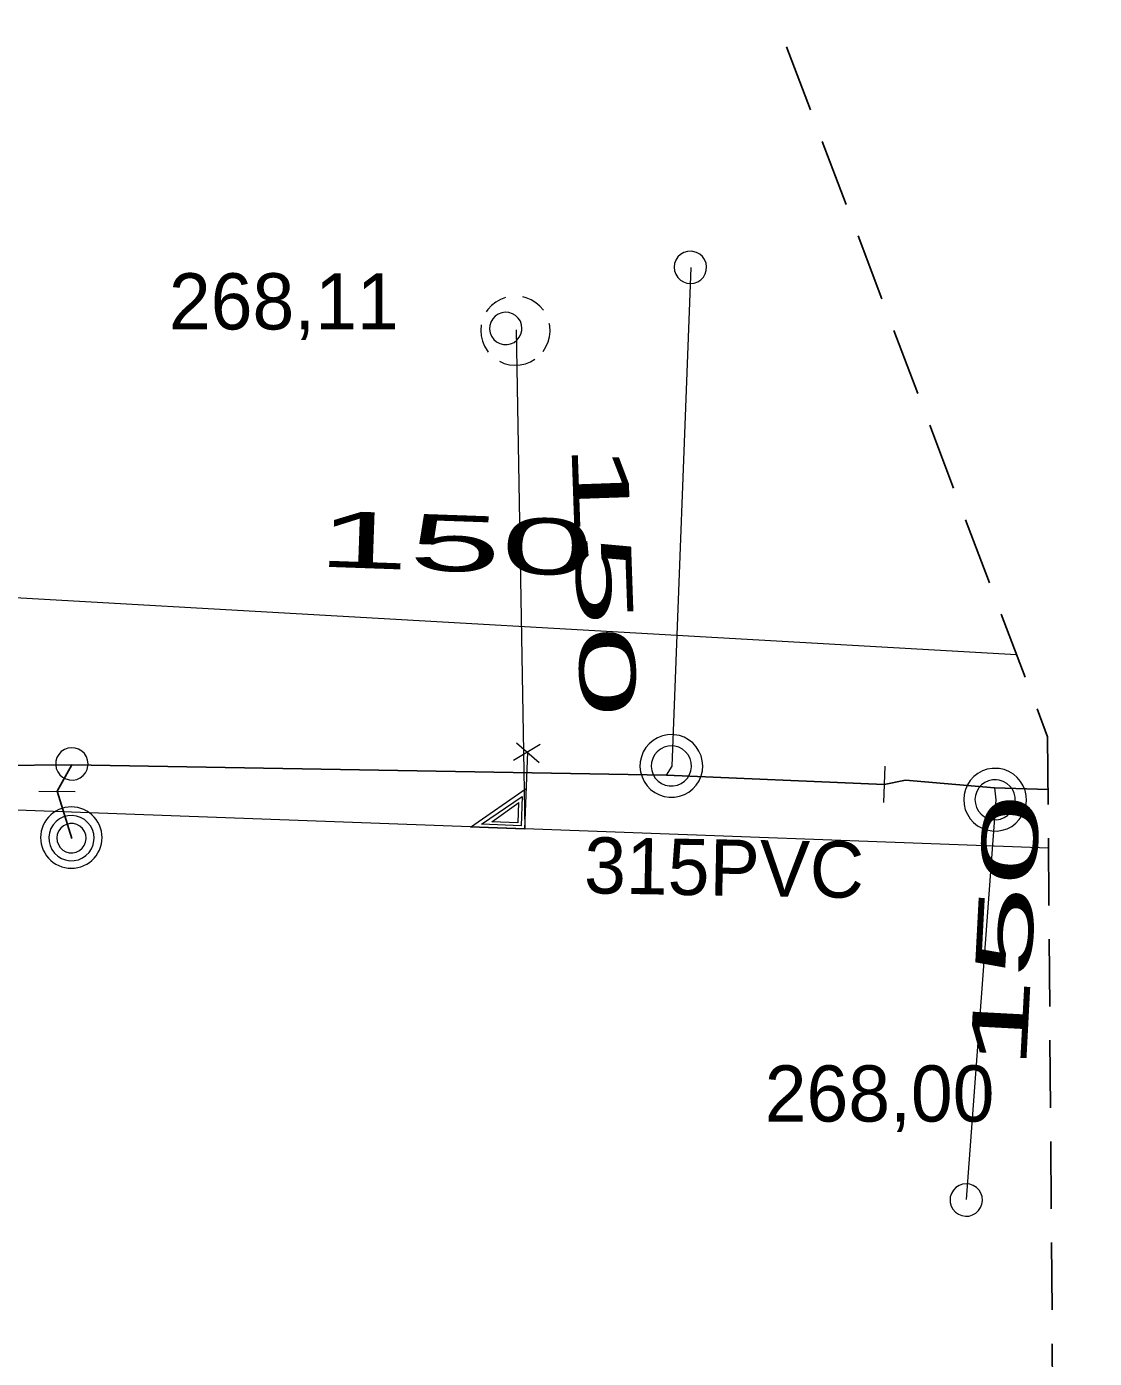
# Model space of a CAD drawing. Extents: x -732074 to -731966, y -1048695 to -1047982.
# Drawn here: x -731981.61 to -731966.41, y -1048616.96 to -1048598 of the extents above; entities that cross this region are included whole.
import ezdxf

# ---------------------------------------------------------------- set-up
doc = ezdxf.new("R2010")
doc.units = 0
doc.header["$LTSCALE"] = 0.32
doc.linetypes.add('MEDIUM_DASHED', pattern=[4.5, 3, -1.5])
doc.layers.add('1', color=7, linetype='Continuous')
for name, color, linetype, lineweight in [('18', 7, 'Continuous', 13), ('20', 7, 'Continuous', 13), ('49', 7, 'Continuous', 13), ('63', 7, 'MEDIUM_DASHED', 25), ('8', 7, 'Continuous', 13)]:
    doc.layers.add(name, color=color, linetype=linetype, lineweight=lineweight)

msp = doc.modelspace()

# ---------------------------------------------------------------- linework, layer by layer
at = {"layer": '18'}
for p, q in [((-731974.299, -1048608.221), (-731974.679, -1048608.451)), ((-731974.637, -1048608.197), (-731974.312, -1048608.478))]:
    msp.add_line(p, q, dxfattribs=at)
for points in [[(-731974.793, -1048601.857), (-731974.864, -1048601.885), (-731974.931, -1048601.924), (-731974.991, -1048601.972), (-731975.042, -1048602.029), (-731975.066, -1048602.063)], [(-731974.252, -1048602.04), (-731974.302, -1048601.982), (-731974.36, -1048601.932), (-731974.425, -1048601.891), (-731974.496, -1048601.862), (-731974.545, -1048601.848)], [(-731975.138, -1048602.249), (-731975.144, -1048602.326), (-731975.139, -1048602.403), (-731975.122, -1048602.478), (-731975.093, -1048602.549), (-731975.053, -1048602.615), (-731975.037, -1048602.637)], [(-731974.257, -1048602.626), (-731974.216, -1048602.561), (-731974.185, -1048602.491), (-731974.166, -1048602.416), (-731974.158, -1048602.34), (-731974.163, -1048602.263), (-731974.169, -1048602.228)], [(-731974.88, -1048602.766), (-731974.81, -1048602.797), (-731974.735, -1048602.816), (-731974.659, -1048602.823), (-731974.582, -1048602.818), (-731974.507, -1048602.801), (-731974.435, -1048602.773), (-731974.375, -1048602.738)], [(-731974.481, -1048608.332), (-731974.522, -1048609.426), (-731975.291, -1048609.398), (-731974.5, -1048608.848)], [(-731974.555, -1048608.965), (-731974.57, -1048609.38), (-731975.136, -1048609.359), (-731974.555, -1048608.963)], [(-731974.605, -1048609.047), (-731974.615, -1048609.338), (-731974.987, -1048609.325), (-731974.604, -1048609.047)]]:
    msp.add_lwpolyline(points, dxfattribs=at)
msp.add_lwpolyline([(-731974.558, -1048602.299), (-731974.564, -1048602.247), (-731974.581, -1048602.197), (-731974.61, -1048602.153), (-731974.648, -1048602.116), (-731974.693, -1048602.089), (-731974.743, -1048602.073), (-731974.795, -1048602.068), (-731974.847, -1048602.075), (-731974.896, -1048602.094), (-731974.94, -1048602.124), (-731974.975, -1048602.163), (-731975.001, -1048602.208), (-731975.016, -1048602.259), (-731975.019, -1048602.311), (-731975.011, -1048602.363), (-731974.99, -1048602.411), (-731974.96, -1048602.454), (-731974.92, -1048602.489), (-731974.874, -1048602.513), (-731974.823, -1048602.527), (-731974.771, -1048602.529), (-731974.719, -1048602.519), (-731974.671, -1048602.497), (-731974.629, -1048602.465), (-731974.596, -1048602.425), (-731974.572, -1048602.378), (-731974.559, -1048602.327)], close=True, dxfattribs=at)
at = {"layer": '20'}
msp.add_lwpolyline([(-731967.059, -1048609.698), (-731974.517, -1048609.425), (-731987.18, -1048608.96)], dxfattribs=at)
msp.add_lwpolyline([(-731967.059, -1048609.698), (-731974.517, -1048609.425), (-731987.18, -1048608.96)], dxfattribs=at)
at = {"layer": '49'}
for p, q in [((-731974.64, -1048602.32), (-731974.517, -1048609.425)), ((-731974.64, -1048602.32), (-731974.517, -1048609.425)), ((-731967.512, -1048606.947), (-731986.302, -1048605.878)), ((-731967.512, -1048606.947), (-731986.302, -1048605.878))]:
    msp.add_line(p, q, dxfattribs=at)
at = {"layer": '63'}
msp.add_lwpolyline([(-732020.748, -1048466.307), (-731967.071, -1048608.112), (-731967.071, -1048608.113), (-731967.071, -1048608.115), (-731966.405, -1048694.807)], dxfattribs=at)
at = {"layer": '8', "lineweight": 25}
for p, q in [((-731989.96, -1048608.629), (-731980.969, -1048608.51)), ((-731980.969, -1048608.51), (-731981.18, -1048608.889)), ((-731981.18, -1048608.889), (-731980.969, -1048609.56))]:
    msp.add_line(p, q, dxfattribs=at)
at = {"layer": '8'}
for p, q in [((-731969.389, -1048608.53), (-731969.41, -1048609.047)), ((-731981.438, -1048608.887), (-731980.921, -1048608.89)), ((-731967.809, -1048609.01), (-731968.23, -1048614.7)), ((-731967.829, -1048608.84), (-731967.809, -1048609.01))]:
    msp.add_line(p, q, dxfattribs=at)
for points in [[(-731972.15, -1048601.198), (-731972.202, -1048601.202), (-731972.253, -1048601.218), (-731972.298, -1048601.245), (-731972.337, -1048601.281), (-731972.365, -1048601.325), (-731972.383, -1048601.375), (-731972.39, -1048601.426), (-731972.385, -1048601.479), (-731972.368, -1048601.528), (-731972.34, -1048601.573), (-731972.302, -1048601.61), (-731972.258, -1048601.637), (-731972.208, -1048601.654), (-731972.156, -1048601.659), (-731972.103, -1048601.653), (-731972.055, -1048601.634), (-731972.011, -1048601.606), (-731971.974, -1048601.567), (-731971.948, -1048601.522), (-731971.932, -1048601.472), (-731971.928, -1048601.42), (-731971.936, -1048601.368), (-731971.957, -1048601.319), (-731971.987, -1048601.276), (-731972.026, -1048601.241), (-731972.072, -1048601.215), (-731972.122, -1048601.201)], [(-731972.413, -1048608.081), (-731972.486, -1048608.085), (-731972.558, -1048608.1), (-731972.626, -1048608.126), (-731972.688, -1048608.164), (-731972.745, -1048608.211), (-731972.792, -1048608.266), (-731972.83, -1048608.329), (-731972.857, -1048608.397), (-731972.873, -1048608.468), (-731972.877, -1048608.542), (-731972.869, -1048608.614), (-731972.848, -1048608.685), (-731972.818, -1048608.751), (-731972.776, -1048608.811), (-731972.725, -1048608.864), (-731972.667, -1048608.907), (-731972.601, -1048608.941), (-731972.532, -1048608.964), (-731972.459, -1048608.974), (-731972.386, -1048608.973), (-731972.314, -1048608.96), (-731972.245, -1048608.935), (-731972.181, -1048608.9), (-731972.124, -1048608.854), (-731972.075, -1048608.8), (-731972.036, -1048608.738), (-731972.006, -1048608.671), (-731971.988, -1048608.6), (-731971.983, -1048608.527), (-731971.989, -1048608.454), (-731972.007, -1048608.383), (-731972.037, -1048608.316), (-731972.076, -1048608.254), (-731972.125, -1048608.2), (-731972.184, -1048608.155), (-731972.247, -1048608.12), (-731972.316, -1048608.096), (-731972.388, -1048608.083)], [(-731972.419, -1048608.242), (-731972.477, -1048608.246), (-731972.534, -1048608.262), (-731972.586, -1048608.288), (-731972.631, -1048608.325), (-731972.669, -1048608.37), (-731972.696, -1048608.422), (-731972.712, -1048608.478), (-731972.717, -1048608.537), (-731972.709, -1048608.595), (-731972.689, -1048608.65), (-731972.659, -1048608.701), (-731972.619, -1048608.743), (-731972.572, -1048608.777), (-731972.517, -1048608.801), (-731972.461, -1048608.813), (-731972.402, -1048608.813), (-731972.344, -1048608.802), (-731972.29, -1048608.779), (-731972.243, -1048608.744), (-731972.202, -1048608.702), (-731972.173, -1048608.652), (-731972.152, -1048608.597), (-731972.144, -1048608.539), (-731972.148, -1048608.481), (-731972.163, -1048608.424), (-731972.19, -1048608.372), (-731972.227, -1048608.327), (-731972.272, -1048608.29), (-731972.324, -1048608.263), (-731972.38, -1048608.247)], [(-731980.738, -1048608.499), (-731980.744, -1048608.447), (-731980.762, -1048608.397), (-731980.79, -1048608.353), (-731980.828, -1048608.316), (-731980.873, -1048608.289), (-731980.923, -1048608.273), (-731980.975, -1048608.268), (-731981.027, -1048608.275), (-731981.076, -1048608.294), (-731981.12, -1048608.324), (-731981.155, -1048608.363), (-731981.181, -1048608.408), (-731981.196, -1048608.459), (-731981.199, -1048608.511), (-731981.191, -1048608.563), (-731981.17, -1048608.611), (-731981.14, -1048608.654), (-731981.1, -1048608.689), (-731981.054, -1048608.713), (-731981.003, -1048608.727), (-731980.951, -1048608.729), (-731980.899, -1048608.719), (-731980.851, -1048608.697), (-731980.809, -1048608.665), (-731980.776, -1048608.625), (-731980.752, -1048608.578), (-731980.74, -1048608.527)], [(-731967.786, -1048608.563), (-731967.859, -1048608.564), (-731967.931, -1048608.576), (-731968, -1048608.6), (-731968.064, -1048608.636), (-731968.123, -1048608.68), (-731968.172, -1048608.734), (-731968.211, -1048608.795), (-731968.241, -1048608.862), (-731968.26, -1048608.933), (-731968.266, -1048609.007), (-731968.26, -1048609.079), (-731968.243, -1048609.151), (-731968.214, -1048609.217), (-731968.175, -1048609.279), (-731968.126, -1048609.334), (-731968.069, -1048609.379), (-731968.004, -1048609.415), (-731967.936, -1048609.44), (-731967.864, -1048609.454), (-731967.791, -1048609.455), (-731967.719, -1048609.444), (-731967.649, -1048609.422), (-731967.583, -1048609.389), (-731967.525, -1048609.345), (-731967.474, -1048609.293), (-731967.432, -1048609.233), (-731967.4, -1048609.167), (-731967.38, -1048609.096), (-731967.372, -1048609.024), (-731967.375, -1048608.95), (-731967.391, -1048608.879), (-731967.418, -1048608.811), (-731967.456, -1048608.748), (-731967.503, -1048608.692), (-731967.559, -1048608.645), (-731967.622, -1048608.607), (-731967.69, -1048608.581), (-731967.761, -1048608.566)], [(-731967.798, -1048608.724), (-731967.856, -1048608.725), (-731967.913, -1048608.739), (-731967.966, -1048608.763), (-731968.013, -1048608.799), (-731968.052, -1048608.842), (-731968.081, -1048608.893), (-731968.099, -1048608.949), (-731968.106, -1048609.008), (-731968.1, -1048609.065), (-731968.082, -1048609.122), (-731968.054, -1048609.173), (-731968.016, -1048609.217), (-731967.969, -1048609.252), (-731967.916, -1048609.278), (-731967.86, -1048609.292), (-731967.801, -1048609.295), (-731967.743, -1048609.285), (-731967.688, -1048609.264), (-731967.64, -1048609.232), (-731967.598, -1048609.191), (-731967.566, -1048609.142), (-731967.544, -1048609.087), (-731967.534, -1048609.03), (-731967.535, -1048608.971), (-731967.548, -1048608.914), (-731967.573, -1048608.861), (-731967.609, -1048608.815), (-731967.652, -1048608.776), (-731967.703, -1048608.748), (-731967.759, -1048608.729)], [(-731980.652, -1048609.556), (-731980.658, -1048609.495), (-731980.676, -1048609.435), (-731980.705, -1048609.38), (-731980.744, -1048609.332), (-731980.791, -1048609.292), (-731980.845, -1048609.262), (-731980.904, -1048609.242), (-731980.966, -1048609.235), (-731981.028, -1048609.239), (-731981.088, -1048609.255), (-731981.143, -1048609.283), (-731981.193, -1048609.32), (-731981.234, -1048609.367), (-731981.266, -1048609.42), (-731981.286, -1048609.479), (-731981.296, -1048609.54), (-731981.293, -1048609.602), (-731981.278, -1048609.662), (-731981.252, -1048609.719), (-731981.216, -1048609.769), (-731981.17, -1048609.812), (-731981.118, -1048609.844), (-731981.06, -1048609.867), (-731980.999, -1048609.877), (-731980.937, -1048609.876), (-731980.876, -1048609.863), (-731980.819, -1048609.838), (-731980.768, -1048609.803), (-731980.724, -1048609.759), (-731980.69, -1048609.707), (-731980.666, -1048609.65), (-731980.654, -1048609.589)], [(-731980.766, -1048609.556), (-731980.772, -1048609.507), (-731980.789, -1048609.46), (-731980.817, -1048609.419), (-731980.855, -1048609.386), (-731980.899, -1048609.362), (-731980.947, -1048609.35), (-731980.997, -1048609.349), (-731981.045, -1048609.361), (-731981.09, -1048609.383), (-731981.128, -1048609.416), (-731981.157, -1048609.456), (-731981.176, -1048609.503), (-731981.183, -1048609.552), (-731981.178, -1048609.602), (-731981.161, -1048609.649), (-731981.134, -1048609.691), (-731981.097, -1048609.725), (-731981.054, -1048609.749), (-731981.006, -1048609.763), (-731980.956, -1048609.764), (-731980.907, -1048609.754), (-731980.862, -1048609.732), (-731980.823, -1048609.7), (-731980.793, -1048609.661), (-731980.774, -1048609.615), (-731980.766, -1048609.565)], [(-731968.461, -1048614.692), (-731968.458, -1048614.744), (-731968.444, -1048614.795), (-731968.42, -1048614.841), (-731968.384, -1048614.881), (-731968.341, -1048614.911), (-731968.293, -1048614.931), (-731968.241, -1048614.94), (-731968.189, -1048614.937), (-731968.139, -1048614.921), (-731968.093, -1048614.895), (-731968.055, -1048614.858), (-731968.026, -1048614.815), (-731968.007, -1048614.766), (-731968, -1048614.714), (-731968.004, -1048614.661), (-731968.022, -1048614.612), (-731968.048, -1048614.567), (-731968.086, -1048614.529), (-731968.13, -1048614.502), (-731968.18, -1048614.484), (-731968.231, -1048614.478), (-731968.284, -1048614.484), (-731968.333, -1048614.503), (-731968.378, -1048614.532), (-731968.413, -1048614.569), (-731968.441, -1048614.614), (-731968.457, -1048614.664)]]:
    msp.add_lwpolyline(points, close=True, dxfattribs=at)
for points in [[(-731972.5, -1048608.659), (-731972.42, -1048608.53), (-731972.149, -1048601.429)], [(-731980.539, -1048609.548), (-731980.541, -1048609.503), (-731980.548, -1048609.458), (-731980.56, -1048609.413), (-731980.576, -1048609.371), (-731980.597, -1048609.33), (-731980.622, -1048609.291), (-731980.651, -1048609.256), (-731980.683, -1048609.223), (-731980.719, -1048609.195), (-731980.757, -1048609.17), (-731980.798, -1048609.149), (-731980.841, -1048609.132), (-731980.885, -1048609.12), (-731980.93, -1048609.113), (-731980.976, -1048609.111), (-731981.022, -1048609.113), (-731981.067, -1048609.12), (-731981.111, -1048609.132), (-731981.154, -1048609.149), (-731981.195, -1048609.17), (-731981.233, -1048609.195), (-731981.269, -1048609.223), (-731981.301, -1048609.256), (-731981.33, -1048609.291), (-731981.355, -1048609.33), (-731981.376, -1048609.371), (-731981.392, -1048609.413), (-731981.404, -1048609.458), (-731981.411, -1048609.503), (-731981.414, -1048609.549), (-731981.411, -1048609.594), (-731981.404, -1048609.639), (-731981.392, -1048609.684), (-731981.376, -1048609.726), (-731981.355, -1048609.767), (-731981.33, -1048609.806), (-731981.301, -1048609.841), (-731981.269, -1048609.874), (-731981.233, -1048609.902), (-731981.195, -1048609.927), (-731981.154, -1048609.948), (-731981.111, -1048609.965), (-731981.067, -1048609.976), (-731981.022, -1048609.984), (-731980.976, -1048609.986), (-731980.93, -1048609.984), (-731980.885, -1048609.976), (-731980.841, -1048609.965), (-731980.798, -1048609.948), (-731980.757, -1048609.927), (-731980.719, -1048609.902), (-731980.683, -1048609.874), (-731980.651, -1048609.841), (-731980.622, -1048609.806), (-731980.597, -1048609.767), (-731980.576, -1048609.726), (-731980.56, -1048609.684), (-731980.548, -1048609.639), (-731980.541, -1048609.594), (-731980.539, -1048609.549)]]:
    msp.add_lwpolyline(points, dxfattribs=at)
at = {"layer": '8', "lineweight": 25}
for points in [[(-731980.969, -1048608.51), (-731972.5, -1048608.659), (-731969.399, -1048608.79)], [(-731969.399, -1048608.79), (-731969.094, -1048608.73), (-731967.829, -1048608.84), (-731967.065, -1048608.865)]]:
    msp.add_lwpolyline(points, dxfattribs=at)

# ---------------------------------------------------------------- texts
at = {"layer": '1'}
for s, p in [('268,11', (-731979.586, -1048602.313)), ('268,00', (-731971.1, -1048613.592))]:
    msp.add_text(s, height=0.8, dxfattribs=at).set_placement(p)
at = {"layer": '1', "width": 2.2}
for rotation, p in [(272, (-731973.855, -1048603.929)), (358, (-731977.484, -1048605.688)), (87, (-731967.381, -1048612.868))]:
    msp.add_text('150 ', height=0.8, rotation=rotation, dxfattribs=at).set_placement(p)
at = {"layer": '1'}
msp.add_text('315PVC', height=0.8, rotation=359, dxfattribs=at).set_placement((-731973.677, -1048610.34))

doc.saveas('drawing.dxf')
